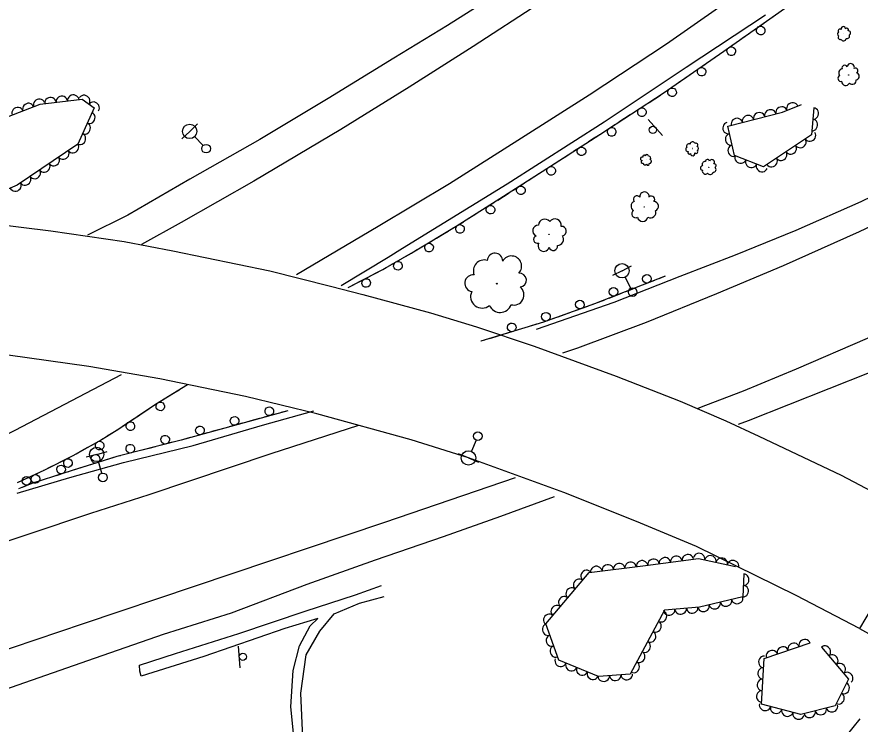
# Model space of a CAD drawing. Extents: x 1722896 to 1754269, y 648279 to 666297.
# Drawn here: x 1725016.8 to 1725309.5, y 664642.3 to 664887.9 of the extents above; entities that cross this region are included whole.
import ezdxf

# ---------------------------------------------------------------- set-up
doc = ezdxf.new("R2010")
doc.units = 0
for name, color, linetype in [('DESIGN - CENTERLINE - Proposed', 7, 'Continuous'), ('DESIGN - PUBLIC HEARING - Shapes', 7, 'Continuous'), ('DESIGN - SCRATCH - User 1', 7, 'Continuous'), ('SURVEY - CENTERLINE - Preliminary Text', 7, 'Continuous'), ('SURVEY - DTM - Breaklines', 7, 'Continuous'), ('SURVEY - VEGETATION - Features with Text', 7, 'Continuous')]:
    doc.layers.add(name, color=color, linetype=linetype)

msp = doc.modelspace()

# ---------------------------------------------------------------- linework, layer by layer
at = {"layer": 'DESIGN - CENTERLINE - Proposed'}
for points in [[(1724896.83, 664820.83), (1724921.84, 664821.07), (1724940.03, 664820.85), (1724965.25, 664819.61), (1724983.94, 664818.29), (1725008.8, 664816.07), (1725028.57, 664813.64), (1725053.99, 664809.91), (1725070.96, 664806.65), (1725104.56, 664799.66), (1725125.67, 664794.44), (1725136.82, 664791.45), (1725160.36, 664785.15), (1725176.34, 664780.31), (1725196.36, 664773.51), (1725224.84, 664763.17), (1725247.03, 664754.44), (1725262.92, 664747.62), (1725274.34, 664742.28), (1725302.9, 664728.71), (1725330.54, 664714.22)], [(1725287.25, 664686.96), (1725252.69, 664703.98), (1725231.89, 664712.71), (1725206.68, 664722.73), (1725173.52, 664734.82), (1725153.7, 664740.98), (1725120.96, 664750.07), (1725096.1, 664756.07), (1725066.43, 664762.18), (1725041.82, 664766.46), (1725013.79, 664770.39), (1724986.74, 664773.08), (1724957.8, 664775.39), (1724923.91, 664776.35), (1724904.51, 664776.6), (1724904.22, 664776.58)], [(1725113.15, 664635.66), (1725111.84, 664648.33), (1725112.69, 664660.99), (1725114.87, 664669.53), (1725118.57, 664676.39), (1725121.21, 664678.97), (1725109.75, 664675.51), (1725081.67, 664665.85), (1725059.92, 664658.99), (1725059.44, 664660.65), (1725059.32, 664662.78), (1725071.84, 664666.86), (1725093.87, 664673.84), (1725116.86, 664681.54), (1725134.31, 664687.16), (1725143.35, 664690.4)], [(1725116.04, 664637.54), (1725115.41, 664653.04), (1725117.16, 664666.39), (1725122, 664674.63), (1725126.95, 664680.65), (1725135.77, 664684.32), (1725144.28, 664686.6)], [(1725309.26, 664675.52), (1725287.25, 664686.96)], [(1725313.63, 664682.87), (1725309.26, 664675.52), (1725315.55, 664672.1)], [(1725309.38, 664644.19), (1725304.53, 664638.09)]]:
    msp.add_lwpolyline(points, dxfattribs=at)
at = {"layer": 'DESIGN - PUBLIC HEARING - Shapes'}
for p, q in [((1725235.94, 664852.29), (1725240.91, 664846.67)), ((1725094.31, 664661.85), (1725093.75, 664669.33))]:
    msp.add_line(p, q, dxfattribs=at)
for centre in [(1725237.52, 664848.65), (1725095.25, 664665.7)]:
    msp.add_circle(centre, 1.25, dxfattribs=at)
at = {"layer": 'DESIGN - SCRATCH - User 1'}
for points in [[(1725131.82, 664793.92), (1725143.81, 664800.22), (1725154.48, 664806.3), (1725169.29, 664815.21), (1725183.17, 664823.96), (1725203.23, 664836.86), (1725219.09, 664847.08), (1725241.13, 664861.4), (1725262.12, 664875.98), (1725283.25, 664890.8)], [(1725277.33, 664886.64), (1725279.25, 664887.99)], [(1725272.25, 664883.09), (1725276.02, 664885.73)], [(1725267.09, 664879.47), (1725269.02, 664880.82)], [(1725269.02, 664880.82), (1725270.94, 664882.17)], [(1725262.01, 664875.91), (1725262.12, 664875.98), (1725265.78, 664878.55)], [(1725258.77, 664873.66), (1725260.7, 664875)], [(1725256.84, 664872.32), (1725258.77, 664873.66)], [(1725251.75, 664868.78), (1725255.53, 664871.4)], [(1725246.57, 664865.18), (1725248.51, 664866.52)], [(1725248.51, 664866.52), (1725250.43, 664867.86)], [(1725241.48, 664861.65), (1725245.26, 664864.27)], [(1725238.18, 664859.48), (1725240.15, 664860.76)], [(1725231.01, 664854.82), (1725234.87, 664857.33)], [(1725236.21, 664858.2), (1725238.18, 664859.48)], [(1725227.7, 664852.67), (1725229.67, 664853.95)], [(1725225.73, 664851.39), (1725227.7, 664852.67)], [(1725220.53, 664848.01), (1725224.39, 664850.52)], [(1725215.24, 664844.59), (1725217.21, 664845.87)], [(1725217.21, 664845.87), (1725219.09, 664847.08), (1725219.19, 664847.14)], [(1725210.02, 664841.24), (1725213.89, 664843.73)], [(1725206.7, 664839.1), (1725208.68, 664840.37)], [(1725199.51, 664834.47), (1725203.23, 664836.86), (1725203.38, 664836.96)], [(1725204.73, 664837.83), (1725206.7, 664839.1)], [(1725196.19, 664832.33), (1725198.17, 664833.6)], [(1725194.21, 664831.06), (1725196.19, 664832.33)], [(1725189, 664827.71), (1725192.87, 664830.2)], [(1725183.7, 664824.3), (1725185.68, 664825.57)], [(1725185.68, 664825.57), (1725187.65, 664826.84)], [(1725178.46, 664820.99), (1725182.35, 664823.44)], [(1725173.13, 664817.63), (1725175.12, 664818.89)], [(1725175.12, 664818.89), (1725177.1, 664820.14)], [(1725167.86, 664814.36), (1725169.29, 664815.21), (1725171.77, 664816.78)], [(1725164.48, 664812.32), (1725166.49, 664813.53)], [(1725157.16, 664807.91), (1725161.1, 664810.28)], [(1725162.47, 664811.11), (1725164.48, 664812.32)], [(1725153.76, 664805.89), (1725154.48, 664806.3), (1725155.79, 664807.08)], [(1725151.72, 664804.72), (1725153.76, 664805.89)], [(1725146.33, 664801.66), (1725150.33, 664803.93)], [(1725140.8, 664798.64), (1725142.88, 664799.73)], [(1725142.88, 664799.73), (1725143.81, 664800.22), (1725144.94, 664800.86)], [(1725135.31, 664795.76), (1725139.39, 664797.9)], [(1725241.84, 664797.81), (1725217.31, 664788.23), (1725199.55, 664781.85), (1725177.86, 664775.27)], [(1725238.16, 664796.38), (1725233.87, 664794.7)], [(1725241.84, 664797.81), (1725239.65, 664796.96)], [(1725131.82, 664793.92), (1725133.9, 664795.01)], [(1725230.19, 664793.27), (1725228, 664792.41)], [(1725232.38, 664794.12), (1725230.19, 664793.27)], [(1725220.74, 664789.58), (1725218.55, 664788.72)], [(1725226.51, 664791.83), (1725222.23, 664790.16)], [(1725214.84, 664787.35), (1725210.52, 664785.79)], [(1725218.55, 664788.72), (1725217.31, 664788.23), (1725216.35, 664787.89)], [(1725206.8, 664784.45), (1725204.59, 664783.66)], [(1725209.01, 664785.25), (1725206.8, 664784.45)], [(1725197.21, 664781.14), (1725194.96, 664780.45)], [(1725203.08, 664783.12), (1725199.55, 664781.85), (1725198.74, 664781.6)], [(1725191.18, 664779.31), (1725186.78, 664777.97)], [(1725194.96, 664780.45), (1725192.71, 664779.77)], [(1725179.22, 664775.68), (1725177.86, 664775.27)], [(1725183, 664776.83), (1725180.75, 664776.15)], [(1725185.25, 664777.51), (1725183, 664776.83)], [(1725016.98, 664726.2), (1725026.53, 664730.59), (1725036.37, 664735.58), (1725045.45, 664740.7), (1725052.14, 664744.86), (1725064.94, 664753.38), (1725076.07, 664760.25)], [(1725074.49, 664759.28), (1725076.07, 664760.25)], [(1725071.13, 664757.2), (1725073.13, 664758.44)], [(1725063.88, 664752.67), (1725064.94, 664753.38), (1725067.77, 664755.13)], [(1725069.13, 664755.97), (1725071.13, 664757.2)], [(1725060.59, 664750.49), (1725062.55, 664751.79)], [(1725110.83, 664751.15), (1725073.87, 664740.95), (1725051.53, 664735.19), (1725033.42, 664729.54), (1725021.96, 664725.89), (1725017.41, 664724.02)], [(1725058.64, 664749.18), (1725060.59, 664750.49)], [(1725107.02, 664750.1), (1725102.59, 664748.87)], [(1725110.83, 664751.15), (1725108.56, 664750.52)], [(1725053.47, 664745.75), (1725057.3, 664748.3)], [(1725094.97, 664746.77), (1725090.54, 664745.55)], [(1725098.78, 664747.82), (1725096.51, 664747.2)], [(1725101.04, 664748.45), (1725098.78, 664747.82)], [(1725048.15, 664742.38), (1725050.15, 664743.62)], [(1725050.15, 664743.62), (1725052.14, 664744.86)], [(1725082.92, 664743.45), (1725078.49, 664742.22)], [(1725086.73, 664744.5), (1725084.47, 664743.87)], [(1725089, 664745.12), (1725086.73, 664744.5)], [(1725042.82, 664739.21), (1725045.45, 664740.7), (1725046.79, 664741.53)], [(1725070.86, 664740.17), (1725066.41, 664739.03)], [(1725074.68, 664741.17), (1725073.87, 664740.95), (1725072.41, 664740.57)], [(1725076.95, 664741.8), (1725074.68, 664741.17)], [(1725037.33, 664736.12), (1725039.38, 664737.28)], [(1725039.38, 664737.28), (1725041.43, 664738.43)], [(1725058.75, 664737.05), (1725054.3, 664735.91)], [(1725062.58, 664738.04), (1725060.3, 664737.45)], [(1725064.85, 664738.63), (1725062.58, 664738.04)], [(1725031.83, 664733.27), (1725035.93, 664735.36)], [(1725050.49, 664734.87), (1725048.25, 664734.17)], [(1725052.75, 664735.51), (1725051.53, 664735.19), (1725050.49, 664734.87)], [(1725026.2, 664730.44), (1725026.53, 664730.59), (1725028.3, 664731.49)], [(1725028.3, 664731.49), (1725030.4, 664732.55)], [(1725038.56, 664731.14), (1725036.31, 664730.44)], [(1725040.8, 664731.84), (1725038.56, 664731.14)], [(1725046.72, 664733.69), (1725042.33, 664732.32)], [(1725020.57, 664727.85), (1725024.75, 664729.77)], [(1725028.88, 664728.09), (1725026.64, 664727.38)], [(1725034.79, 664729.96), (1725033.42, 664729.54), (1725030.4, 664728.58)], [(1725016.98, 664726.2), (1725019.11, 664727.18)], [(1725022.87, 664726.18), (1725021.96, 664725.89), (1725018.59, 664724.51)], [(1725026.64, 664727.38), (1725024.4, 664726.67)]]:
    msp.add_lwpolyline(points, dxfattribs=at)
for centre, start, end in [((1725274.97, 664883.16), 238.2902, 238.2804), ((1725264.74, 664875.99), 238.2902, 238.2804), ((1725254.47, 664868.85), 238.0571, 238.0473), ((1725244.21, 664861.71), 238.0571, 238.0473), ((1725233.74, 664854.81), 236.2799, 236.27), ((1725223.26, 664847.99), 236.2799, 236.27), ((1725212.75, 664841.21), 236.046, 236.0361), ((1725202.24, 664834.44), 236.0046, 235.9948), ((1725191.73, 664827.68), 236.0046, 235.9948), ((1725181.18, 664820.94), 235.4711, 235.4613), ((1725170.61, 664814.27), 235.4711, 235.4613), ((1725159.88, 664807.8), 234.3149, 234.3051), ((1725149.05, 664801.48), 232.9391, 232.9292), ((1725235.49, 664796.94), 44.5902, 44.5804), ((1725138.03, 664795.49), 230.9551, 230.9452), ((1725223.85, 664792.4), 44.5902, 44.5804), ((1725212.19, 664787.99), 43.0537, 43.0438), ((1725200.43, 664783.76), 43.0537, 43.0438), ((1725188.57, 664780.08), 40.1224, 40.1126), ((1725066.58, 664752.63), 234.9643, 234.9545), ((1725104.43, 664750.94), 38.6917, 38.6819), ((1725092.38, 664747.61), 38.6917, 38.6819), ((1725056.2, 664745.76), 236.8898, 236.88), ((1725080.33, 664744.29), 38.6917, 38.6819), ((1725045.54, 664739.03), 232.6634, 232.6536), ((1725068.28, 664741.06), 37.7024, 37.6926), ((1725056.17, 664737.94), 37.7024, 37.6926), ((1725034.54, 664732.97), 230.1605, 230.1506), ((1725044.1, 664734.44), 40.6097, 40.5999), ((1725032.16, 664730.71), 40.9001, 40.8903), ((1725020.17, 664726.78), 45.6472, 45.6374), ((1725023.26, 664727.44), 227.9149, 227.905)]:
    msp.add_arc(centre, 1.5, start, end, dxfattribs=at)
at = {"layer": 'SURVEY - CENTERLINE - Preliminary Text'}
for points in [[(1725607.74, 665013.85), (1725592.48, 664999.6), (1725571.52, 664981.5), (1725552.74, 664965.77), (1725528.9, 664946.58), (1725506.6, 664929.75), (1725486.22, 664915.1), (1725461.84, 664898.41), (1725438.83, 664883.38), (1725416.61, 664869.72), (1725387.1, 664852.56), (1725366.13, 664841.07), (1725341.57, 664828.49), (1725309.16, 664813.21), (1725282.81, 664801.49), (1725259.64, 664791.73), (1725235.16, 664781.75), (1725211.4, 664772.86), (1725206.21, 664771.16)], [(1725593.52, 664955.21), (1725583.04, 664946.22), (1725566.94, 664933.07), (1725547.68, 664918.09), (1725528.71, 664903.66), (1725509.34, 664889.61), (1725487.33, 664874.26), (1725467.63, 664861.19), (1725444.17, 664846.07), (1725422.98, 664833.22), (1725401.42, 664820.89), (1725381.6, 664809.93), (1725359.55, 664798.63), (1725334.24, 664786.41), (1725311.91, 664776.19), (1725287.25, 664765.59), (1725268.9, 664757.94), (1725255.82, 664752.98), (1725253.1, 664751.91)], [(1725189.51, 664899.69), (1725166.22, 664884.94), (1725147.66, 664873.54), (1725124.79, 664859.51), (1725101.08, 664845.36), (1725076.78, 664831.55), (1725055.26, 664819.07), (1725041.34, 664812.04)], [(1725269.95, 664897.88), (1725242.22, 664878.44), (1725215.46, 664860.7), (1725192, 664845.73), (1725166.95, 664829.95), (1725142.21, 664815.11), (1725113.8, 664798.35)], [(1725198.02, 664892.38), (1725175.19, 664877.62), (1725153, 664863.44), (1725129.3, 664848.83), (1725099.02, 664830.81), (1725073.85, 664816.45), (1725060.11, 664808.9)], [(1725276.66, 664888.46), (1725249.15, 664870.3), (1725220.69, 664851.33), (1725186.92, 664829.82), (1725150.69, 664807.46), (1725145.62, 664804.35)], [(1725530.72, 664887.58), (1725514.43, 664875.16), (1725470.52, 664845.45), (1725414.93, 664813.47), (1725359.73, 664786.72), (1725312.61, 664764.33), (1725270.62, 664747.63), (1725267.2, 664746.31)], [(1725367.1, 664851.42), (1725352.19, 664844.41), (1725330.86, 664834), (1725309.72, 664823.66), (1725287.15, 664813.72), (1725266.07, 664805.13), (1725246.9, 664797.72), (1725224.05, 664788.72), (1725197.01, 664779.29)], [(1725145.62, 664804.35), (1725129.4, 664794.54)], [(1725053.01, 664763.56), (1725016.14, 664744.3), (1724982.66, 664727.86), (1724943.36, 664709.38), (1724907.23, 664693.41), (1724879.32, 664681.52), (1724859.23, 664673.55), (1724841.94, 664667.1)], [(1725016.85, 664722.55), (1725035.13, 664727.92), (1725053.82, 664733.13), (1725077.98, 664739.09), (1725102.1, 664746.1), (1725119.91, 664751.05)], [(1725135.37, 664746.03), (1725104.95, 664736.16), (1725062.65, 664721.97), (1725042.36, 664715.4), (1725020.56, 664708.15), (1724993.85, 664699.25), (1724969.62, 664690.96), (1724937.51, 664680.32), (1724905.47, 664669.7), (1724868.23, 664657.09), (1724826.45, 664643.04), (1724781.56, 664627.95), (1724728.75, 664609.99), (1724695.42, 664598.76), (1724660.75, 664587.1), (1724617.66, 664572.57), (1724591.96, 664563.88), (1724557.46, 664552.33), (1724521.4, 664539.98), (1724484.36, 664527.55), (1724435.15, 664510.95), (1724386.36, 664494.41), (1724337.21, 664477.83)], [(1725189.71, 664727.88), (1725144.45, 664712.31), (1725078.3, 664690.06), (1725039.81, 664677.17), (1724990.37, 664660.45), (1724957.92, 664649.46), (1724917.55, 664635.61), (1724874.96, 664621.34), (1724855.52, 664614.68), (1724836.75, 664608.33), (1724816.88, 664601.62), (1724786.38, 664591.36), (1724759.14, 664582.31), (1724722.75, 664569.55), (1724702.83, 664563.27), (1724683.07, 664556.39), (1724643.75, 664543.08), (1724601.8, 664528.99), (1724572.1, 664519.01), (1724537.09, 664507.26)], [(1725203.24, 664721.27), (1725184.64, 664714.43), (1725164.71, 664707.32), (1725141.2, 664699.25), (1725117.45, 664690.75), (1725091.21, 664680.84), (1725067.62, 664673.42), (1725041.33, 664664.33), (1725009.79, 664653.24), (1724977.66, 664642.07), (1724955.05, 664633.37)]]:
    msp.add_lwpolyline(points, dxfattribs=at)
at = {"layer": 'SURVEY - DTM - Breaklines'}
for p, q in [((1725076.78, 664848.12), (1725074.06, 664845.54)), ((1725076.78, 664848.12), (1725079.5, 664850.7)), ((1725081.43, 664843.22), (1725078.5, 664846.3)), ((1725226.83, 664799.73), (1725230.18, 664801.41)), ((1725226.83, 664799.73), (1725223.48, 664798.04)), ((1725229.86, 664793.69), (1725227.95, 664797.49)), ((1725176.22, 664740.96), (1725174.55, 664737.05)), ((1725044.5, 664735.96), (1725048.11, 664736.95)), ((1725044.5, 664735.96), (1725040.88, 664734.96)), ((1725173.56, 664734.75), (1725170.12, 664736.22)), ((1725173.56, 664734.75), (1725177.01, 664733.28)), ((1725046.28, 664729.45), (1725045.16, 664733.55))]:
    msp.add_line(p, q, dxfattribs=at)
for centre, radius in [((1725076.78, 664848.12), 2.5), ((1725082.46, 664842.13), 1.5), ((1725226.83, 664799.73), 2.5), ((1725230.53, 664792.35), 1.5), ((1725176.81, 664742.34), 1.5), ((1725044.5, 664735.96), 2.5), ((1725173.56, 664734.75), 2.5), ((1725046.68, 664728), 1.5)]:
    msp.add_circle(centre, radius, dxfattribs=at)
at = {"layer": 'SURVEY - VEGETATION - Features with Text'}
for points in [[(1724899.12, 664823.76), (1724894.31, 664828.82), (1724912.03, 664841.95), (1724927.73, 664842.67), (1724947.37, 664853.98), (1724958.17, 664850.81), (1724973.25, 664850.73), (1724995.16, 664852.69), (1725012.04, 664852.61), (1725024.86, 664857.59), (1725039.5, 664859.27), (1725043.6, 664856.34), (1725038, 664843.75), (1725016.95, 664829.51), (1724994.35, 664819.89), (1724987.01, 664818.5)], [(1725293.35, 664856.32), (1725292.56, 664846.9), (1725275.88, 664835.81), (1725265.84, 664839.76), (1725263.54, 664849.96), (1725282.49, 664854.84), (1725289.17, 664857.43)], [(1725269.08, 664694.48), (1725268.76, 664686.49), (1725253.72, 664682.95), (1725241.56, 664681.83), (1725229.67, 664659.67), (1725218.67, 664658.91), (1725204.85, 664664.48), (1725200.36, 664677.17), (1725215.43, 664694.94), (1725234.96, 664697.37), (1725253.4, 664699.8), (1725266.27, 664697.09)], [(1725296.01, 664669.04), (1725305.41, 664657.95), (1725300.8, 664648.7), (1725288.91, 664645.69), (1725275.23, 664649.21), (1725276.18, 664665.11), (1725292.18, 664670.5)]]:
    msp.add_lwpolyline(points, dxfattribs=at)
for centre, radius in [((1725303.81, 664881.98), 0.0274), ((1725305.48, 664867.69), 0.0437), ((1725251.22, 664842.16), 0.0269), ((1725235.21, 664838.22), 0.022), ((1725256.91, 664835.68), 0.032), ((1725234.57, 664821.82), 0.0571), ((1725201.47, 664812.39), 0.068), ((1725183.41, 664795.26), 0.123)]:
    msp.add_circle(centre, radius, dxfattribs=at)
for centre, radius, start, end in [((1725302.47, 664883.12), 0.595, 43.9947, 221.3138), ((1725303.65, 664883.73), 0.782, 1.376, 194.7957), ((1725304.85, 664883.41), 0.538, 321.3553, 140.101), ((1725302.43, 664881.99), 0.844, 119.2817, 246.1274), ((1725302.51, 664880.72), 0.655, 129.4406, 304.4409), ((1725303.72, 664880.47), 0.888, 199.1877, 355.0262), ((1725304.93, 664881.22), 0.893, 248.2919, 25.8161), ((1725305.35, 664882.29), 0.784, 299.2392, 96.0281), ((1725306.22, 664870.41), 1.25, 340.8507, 174.2704), ((1725303.42, 664868.48), 1.35, 98.7564, 225.6021), ((1725304.1, 664870.15), 0.952, 23.4694, 200.7885), ((1725307.83, 664869.25), 0.861, 300.83, 119.5757), ((1725307.95, 664867.3), 1.25, 278.7139, 75.5028), ((1725302.81, 664866.53), 1.05, 108.9154, 283.9156), ((1725306.72, 664865.93), 1.43, 227.7666, 5.2909), ((1725304.48, 664865.48), 1.42, 178.6625, 334.5009), ((1725249.71, 664841.87), 0.772, 118.8204, 275.6093), ((1725250.13, 664842.92), 0.879, 67.8731, 205.3974), ((1725251.33, 664843.65), 0.873, 18.769, 174.6075), ((1725252.51, 664843.4), 0.644, 309.0219, 124.0222), ((1725252.58, 664842.14), 0.83, 298.863, 65.7086), ((1725233.85, 664838.61), 0.629, 70.3934, 263.8131), ((1725234.44, 664839.41), 0.433, 30.3727, 209.1184), ((1725235.42, 664839.47), 0.631, 8.2566, 165.0455), ((1725236.11, 664838.84), 0.719, 317.3093, 94.8335), ((1725250.19, 664840.77), 0.53, 140.9366, 319.6822), ((1725251.37, 664840.44), 0.77, 180.9572, 14.3769), ((1725252.54, 664841.03), 0.586, 223.5759, 40.8951), ((1725233.97, 664837.54), 0.479, 113.0121, 290.3312), ((1725234.81, 664837.19), 0.679, 188.2991, 315.1448), ((1725235.79, 664836.88), 0.527, 198.458, 13.4583), ((1725236.32, 664837.71), 0.714, 268.2051, 64.0436), ((1725255.64, 664836.67), 0.986, 81.6516, 208.4973), ((1725256.48, 664837.69), 0.696, 6.3646, 183.6837), ((1725258.01, 664837.42), 0.914, 323.7459, 157.1656), ((1725258.88, 664836.26), 0.629, 283.7252, 102.4708), ((1725254.8, 664835.44), 0.765, 91.8105, 266.8108), ((1725255.74, 664834.35), 1.04, 161.5576, 317.3961), ((1725257.4, 664834.18), 1.04, 210.6618, 348.186), ((1725258.55, 664834.87), 0.916, 261.609, 58.398), ((1725232.04, 664824.5), 1.24, 37.5579, 214.8771), ((1725234.64, 664825.49), 1.63, 354.9393, 188.359), ((1725237.05, 664824.54), 1.12, 314.9186, 133.6642), ((1725231.71, 664822.16), 1.76, 112.845, 239.6907), ((1725237.83, 664822.1), 1.64, 292.8024, 89.5914), ((1725231.56, 664819.5), 1.37, 123.0039, 298.0042), ((1725236.71, 664819.98), 1.87, 241.8552, 19.3794), ((1725200.01, 664815.42), 2.22, 38.4276, 175.9518), ((1725203.56, 664815.54), 2.21, 349.3234, 145.1619), ((1725234.01, 664818.7), 1.85, 192.751, 348.5895), ((1725197.78, 664813.62), 1.95, 89.3749, 246.1638), ((1725205.86, 664813.51), 1.63, 279.5763, 94.5766), ((1725197.48, 664810.6), 1.34, 111.491, 290.2367), ((1725204.44, 664810.66), 2.1, 269.4174, 36.2631), ((1725199.65, 664808.41), 1.95, 151.5117, 344.9314), ((1725202.96, 664808.27), 1.48, 194.1304, 11.4495), ((1725182.75, 664803.17), 2.68, 358.9998, 176.3189), ((1725188.47, 664801.35), 3.52, 316.3811, 149.8008), ((1725179.04, 664799.69), 3.8, 74.2868, 201.1325), ((1725175.22, 664795.39), 2.95, 84.4457, 259.446), ((1725191.23, 664796.51), 2.42, 276.3604, 95.1061), ((1725178.27, 664790.76), 3.99, 154.1928, 310.0313), ((1725189.28, 664791.36), 3.53, 254.2443, 51.0332), ((1725184.53, 664789.29), 4.02, 203.297, 340.8213)]:
    msp.add_arc(centre, radius, start, end, dxfattribs=at)
for centre, major_axis in [((1725028.45, 664858), (1.99, 0.23)), ((1725032.43, 664858.46), (1.99, 0.23)), ((1725036.4, 664858.91), (1.99, 0.23)), ((1725040.22, 664858.75), (1.63, -1.16)), ((1725020.77, 664856), (1.86, 0.72)), ((1725024.5, 664857.45), (1.86, 0.72)), ((1725043.47, 664856.43), (1.63, -1.16)), ((1725282.2, 664854.77), (1.94, 0.5)), ((1725285.95, 664856.18), (1.87, 0.72)), ((1725017.05, 664854.55), (1.86, 0.72)), ((1725042.03, 664852.83), (-0.81, -1.83)), ((1725270.58, 664851.77), (1.94, 0.5)), ((1725274.46, 664852.77), (1.94, 0.5)), ((1725278.33, 664853.77), (1.94, 0.5)), ((1725293.19, 664854.33), (-0.17, -1.99)), ((1725040.41, 664849.17), (-0.81, -1.83)), ((1725263.7, 664849.25), (-0.44, 1.95)), ((1725266.71, 664850.78), (1.94, 0.5)), ((1725292.85, 664850.34), (-0.17, -1.99)), ((1725038.78, 664845.52), (-0.81, -1.83)), ((1725264.58, 664845.35), (-0.44, 1.95)), ((1725288.77, 664844.38), (-1.67, -1.11)), ((1725292.11, 664846.6), (-1.67, -1.11)), ((1725036.29, 664842.59), (-1.66, -1.12)), ((1725265.46, 664841.44), (-0.44, 1.95)), ((1725285.44, 664842.17), (-1.67, -1.11)), ((1725029.66, 664838.11), (-1.66, -1.12)), ((1725032.97, 664840.35), (-1.66, -1.12)), ((1725267.95, 664838.93), (-1.86, 0.73)), ((1725282.11, 664839.96), (-1.67, -1.11)), ((1725026.35, 664835.87), (-1.66, -1.12)), ((1725271.68, 664837.46), (-1.86, 0.73)), ((1725275.4, 664836), (-1.86, 0.73)), ((1725278.78, 664837.74), (-1.67, -1.11)), ((1725023.04, 664833.62), (-1.66, -1.12)), ((1725019.72, 664831.38), (-1.66, -1.12)), ((1725016.35, 664829.25), (-1.84, -0.78)), ((1725253.62, 664699.75), (1.96, -0.41)), ((1725233.79, 664697.22), (1.98, 0.25)), ((1725237.76, 664697.74), (1.98, 0.26)), ((1725241.73, 664698.26), (1.98, 0.26)), ((1725245.69, 664698.78), (1.98, 0.26)), ((1725249.66, 664699.3), (1.98, 0.26)), ((1725257.54, 664698.93), (1.96, -0.41)), ((1725261.45, 664698.11), (1.96, -0.41)), ((1725265.37, 664697.28), (1.96, -0.41)), ((1725214.46, 664693.8), (1.29, 1.53)), ((1725217.92, 664695.25), (1.98, 0.25)), ((1725221.89, 664695.74), (1.98, 0.25)), ((1725225.86, 664696.24), (1.98, 0.25)), ((1725229.82, 664696.73), (1.98, 0.25)), ((1725211.88, 664690.75), (1.29, 1.53)), ((1725269, 664692.48), (-0.08, -2)), ((1725268.84, 664688.48), (-0.08, -2)), ((1725209.29, 664687.7), (1.29, 1.53)), ((1725206.7, 664684.65), (1.29, 1.53)), ((1725259.02, 664684.2), (-1.95, -0.46)), ((1725262.92, 664685.11), (-1.95, -0.46)), ((1725266.81, 664686.03), (-1.95, -0.46)), ((1725204.11, 664681.6), (1.29, 1.53)), ((1725240.46, 664679.76), (-0.95, -1.76)), ((1725243.21, 664681.98), (-1.99, -0.18)), ((1725247.2, 664682.35), (-1.99, -0.18)), ((1725251.18, 664682.71), (-1.99, -0.18)), ((1725255.13, 664683.28), (-1.95, -0.46)), ((1725201.53, 664678.55), (1.29, 1.53)), ((1725201.09, 664675.1), (-0.67, 1.89)), ((1725238.56, 664676.24), (-0.95, -1.76)), ((1725202.43, 664671.33), (-0.67, 1.89)), ((1725236.67, 664672.71), (-0.95, -1.76)), ((1725234.78, 664669.19), (-0.95, -1.76)), ((1725286.43, 664668.56), (1.9, 0.64)), ((1725290.22, 664669.84), (1.9, 0.64)), ((1725297.3, 664667.52), (1.29, -1.53)), ((1725203.76, 664667.56), (-0.67, 1.89)), ((1725232.89, 664665.67), (-0.95, -1.76)), ((1725278.85, 664666.01), (1.9, 0.64)), ((1725282.64, 664667.29), (1.9, 0.64)), ((1725299.89, 664664.47), (1.29, -1.53)), ((1725205.53, 664664.2), (-1.85, 0.75)), ((1725230.99, 664662.14), (-0.95, -1.76)), ((1725276.11, 664663.92), (0.12, 2)), ((1725209.24, 664662.71), (-1.85, 0.75)), ((1725212.95, 664661.21), (-1.85, 0.75)), ((1725275.87, 664659.93), (0.12, 2)), ((1725302.47, 664661.41), (1.29, -1.53)), ((1725216.66, 664659.72), (-1.85, 0.75)), ((1725220.5, 664659.03), (-2, -0.14)), ((1725224.49, 664659.31), (-2, -0.14)), ((1725228.48, 664659.58), (-2, -0.14)), ((1725275.64, 664655.94), (0.12, 2)), ((1725305.06, 664658.36), (1.29, -1.53)), ((1725303.87, 664654.85), (-0.89, -1.79)), ((1725275.4, 664651.94), (0.12, 2)), ((1725302.08, 664651.27), (-0.89, -1.79)), ((1725276.46, 664648.9), (-1.94, 0.5)), ((1725280.33, 664647.9), (-1.94, 0.5)), ((1725284.2, 664646.9), (-1.94, 0.5)), ((1725288.08, 664645.9), (-1.94, 0.5)), ((1725291.95, 664646.46), (-1.94, -0.49)), ((1725295.83, 664647.44), (-1.94, -0.49)), ((1725299.71, 664648.42), (-1.94, -0.49))]:
    msp.add_ellipse(centre, major_axis=major_axis, ratio=0.940188, start_param=0, end_param=3.141593, dxfattribs=at)

doc.saveas('drawing.dxf')
